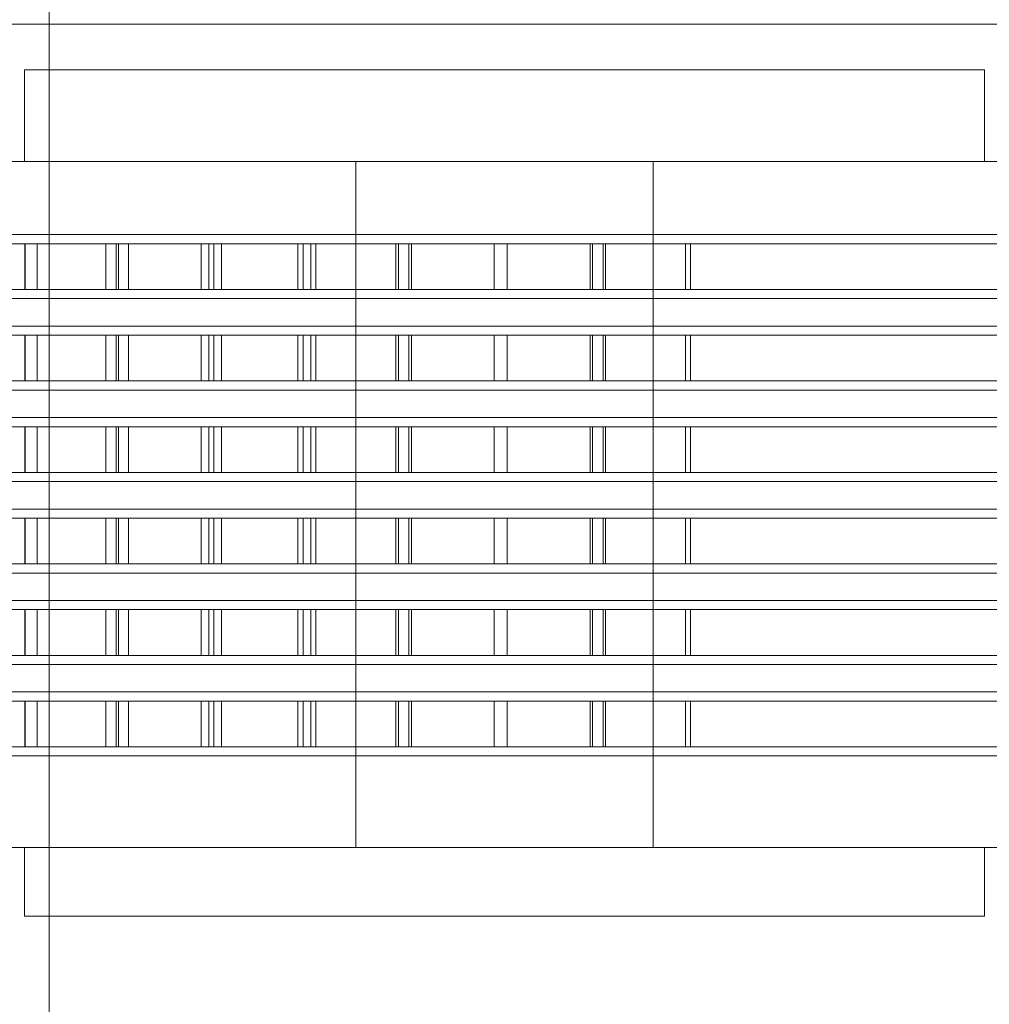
# Model space of a CAD drawing. Header units: millimetres. Extents: x -2233 to 65662, y -50530 to 6847.
# Tile 434 of 656: x 24344 to 24556, y -19694 to -19479. Entities that reach past the tile are written whole.
import ezdxf

# ---------------------------------------------------------------- set-up
doc = ezdxf.new("R2010")
doc.units = ezdxf.units.MM
for name, color, linetype, lineweight in [('COTAS_O', 1, 'Continuous', 0), ('superior_briquetadora', 7, 'Continuous', 0), ('superior_C02', 7, 'Continuous', 0)]:
    doc.layers.add(name, color=color, linetype=linetype, lineweight=lineweight)
doc.dimstyles.new('R19_100', dxfattribs={"dimtxt": 250, "dimasz": 150, "dimexe": 150, "dimexo": 80, "dimgap": 100, "dimtad": 1, "dimtih": 1, "dimtoh": 1, "dimdsep": 46, "dimcen": 0.09, "dimadec": 0, "dimazin": 0, "dimtfac": 1, "dimtdec": 4, "dimtofl": 0, "dimtmove": 0, "dimatfit": 3, "dimfxl": 1, "dimtolj": 1, "dimtzin": 0, "dimarcsym": 0})

# ---------------------------------------------------------------- blocks, each defined once
blk = doc.blocks.new('DIM_R32_34')
at = {"layer": 'COTAS_O'}
for p, q in [((23750.07, -19480), (23750.07, -20380)), ((25950.07, -19480), (25950.07, -20380)), ((23750.07, -20380), (23900.07, -20335)), ((25950.07, -20380), (25800.07, -20335)), ((23750.07, -20380), (25950.07, -20380)), ((23750.07, -20380), (23900.07, -20425)), ((25950.07, -20380), (25800.07, -20425))]:
    blk.add_line(p, q, dxfattribs=at)
blk.add_text('2200 O', height=250, dxfattribs=at).set_placement((24850.07, -20280))

msp = doc.modelspace()

# ---------------------------------------------------------------- linework, layer by layer
at = {"layer": 'superior_briquetadora'}
for p, q in [((23750.067, -19480), (25950.067, -19480)), ((23900.067, -19480), (25800.067, -19480)), ((24980.067, -19480), (24000.067, -19480)), ((24345.067, -19490), (24346.855, -19490)), ((24345.067, -19490), (24345.067, -19510)), ((24346.855, -19490), (24352.158, -19490)), ((24352.158, -19490), (24360.795, -19490)), ((24360.795, -19490), (24372.472, -19490)), ((24372.472, -19490), (24386.791, -19490)), ((24386.791, -19490), (24403.265, -19490)), ((24403.265, -19490), (24421.333, -19490)), ((24421.333, -19490), (24440.379, -19490)), ((24440.379, -19490), (24459.756, -19490)), ((24459.756, -19490), (24478.802, -19490)), ((24478.802, -19490), (24496.87, -19490)), ((24496.87, -19490), (24513.344, -19490)), ((24513.344, -19490), (24527.663, -19490)), ((24527.663, -19490), (24539.34, -19490)), ((24539.34, -19490), (24547.977, -19490)), ((24547.977, -19490), (24553.28, -19490)), ((24553.28, -19490), (24555.067, -19490)), ((24555.067, -19490), (24555.067, -19510)), ((24357.53, -19510), (24337.605, -19510)), ((24343.004, -19510), (24361.864, -19510)), ((24346.855, -19510), (24345.067, -19510)), ((24352.158, -19510), (24346.855, -19510)), ((24360.795, -19510), (24352.158, -19510)), ((24376.647, -19510), (24357.53, -19510)), ((24372.472, -19510), (24360.795, -19510)), ((24361.864, -19510), (24381.086, -19510)), ((24386.791, -19510), (24372.472, -19510)), ((24393.408, -19510), (24376.647, -19510)), ((24381.086, -19510), (24400.592, -19510)), ((24403.265, -19510), (24386.791, -19510)), ((24406.455, -19510), (24393.408, -19510)), ((24400.592, -19510), (24420.3, -19510)), ((24421.333, -19510), (24403.265, -19510)), ((24414.732, -19510), (24406.455, -19510)), ((24417.567, -19510), (24414.732, -19510)), ((24417.567, -19660), (24417.567, -19510)), ((24420.3, -19510), (24440.131, -19510)), ((24440.379, -19510), (24421.333, -19510)), ((24440.131, -19510), (24460.003, -19510)), ((24459.756, -19510), (24440.379, -19510)), ((24478.802, -19510), (24459.756, -19510)), ((24460.003, -19510), (24479.835, -19510)), ((24496.87, -19510), (24478.802, -19510)), ((24479.835, -19510), (24499.543, -19510)), ((24482.567, -19660), (24482.567, -19510)), ((24485.403, -19510), (24482.567, -19510)), ((24493.68, -19510), (24485.403, -19510)), ((24506.727, -19510), (24493.68, -19510)), ((24513.344, -19510), (24496.87, -19510)), ((24499.543, -19510), (24519.049, -19510)), ((24523.488, -19510), (24506.727, -19510)), ((24527.663, -19510), (24513.344, -19510)), ((24519.049, -19510), (24538.271, -19510)), ((24542.605, -19510), (24523.488, -19510)), ((24539.34, -19510), (24527.663, -19510)), ((24538.271, -19510), (24557.131, -19510)), ((24547.977, -19510), (24539.34, -19510)), ((24562.53, -19510), (24542.605, -19510)), ((24553.28, -19510), (24547.977, -19510)), ((24555.067, -19510), (24553.28, -19510)), ((24335.262, -19526), (24353.636, -19526)), ((24343.004, -19526), (24361.864, -19526)), ((24353.636, -19526), (24372.422, -19526)), ((24361.864, -19526), (24381.086, -19526)), ((24372.422, -19526), (24391.54, -19526)), ((24381.086, -19526), (24400.592, -19526)), ((24391.54, -19526), (24410.91, -19526)), ((24400.592, -19526), (24420.3, -19526)), ((24410.91, -19526), (24430.447, -19526)), ((24420.3, -19526), (24440.131, -19526)), ((24430.447, -19526), (24450.067, -19526)), ((24440.131, -19526), (24460.003, -19526)), ((24450.067, -19526), (24469.688, -19526)), ((24460.003, -19526), (24479.835, -19526)), ((24469.688, -19526), (24489.225, -19526)), ((24479.835, -19526), (24499.543, -19526)), ((24489.225, -19526), (24508.595, -19526)), ((24499.543, -19526), (24519.049, -19526)), ((24508.595, -19526), (24527.713, -19526)), ((24519.049, -19526), (24538.271, -19526)), ((24527.713, -19526), (24546.499, -19526)), ((24538.271, -19526), (24557.131, -19526)), ((24546.499, -19526), (24564.873, -19526)), ((24325.147, -19528), (24345.131, -19528)), ((24345.199, -19528), (24325.807, -19528)), ((24328.381, -19528), (24347.848, -19528)), ((24362.843, -19528), (24342.412, -19528)), ((24345.131, -19528), (24365.625, -19528)), ((24345.131, -19538), (24345.131, -19528)), ((24365.101, -19528), (24345.199, -19528)), ((24345.199, -19538), (24345.199, -19528)), ((24347.848, -19528), (24367.811, -19528)), ((24347.848, -19538), (24347.848, -19528)), ((24383.697, -19528), (24362.843, -19528)), ((24362.843, -19538), (24362.843, -19528)), ((24385.415, -19528), (24365.101, -19528)), ((24365.101, -19538), (24365.101, -19528)), ((24365.625, -19528), (24386.528, -19528)), ((24365.625, -19538), (24365.625, -19528)), ((24367.811, -19528), (24388.173, -19528)), ((24367.811, -19538), (24367.811, -19528)), ((24404.874, -19528), (24383.697, -19528)), ((24383.697, -19538), (24383.697, -19528)), ((24406.044, -19528), (24385.415, -19528)), ((24385.415, -19538), (24385.415, -19528)), ((24386.528, -19528), (24407.74, -19528)), ((24386.528, -19538), (24386.528, -19528)), ((24388.173, -19528), (24408.836, -19528)), ((24388.173, -19538), (24388.173, -19528)), ((24426.269, -19528), (24404.874, -19528)), ((24404.874, -19538), (24404.874, -19528)), ((24426.886, -19528), (24406.044, -19528)), ((24406.044, -19538), (24406.044, -19528)), ((24407.74, -19528), (24429.158, -19528)), ((24407.74, -19538), (24407.74, -19528)), ((24408.836, -19528), (24429.699, -19528)), ((24408.836, -19538), (24408.836, -19528)), ((24447.781, -19528), (24426.269, -19528)), ((24426.269, -19538), (24426.269, -19528)), ((24447.84, -19528), (24426.886, -19528)), ((24426.886, -19538), (24426.886, -19528)), ((24429.158, -19528), (24450.677, -19528)), ((24429.158, -19538), (24429.158, -19528)), ((24429.699, -19528), (24450.661, -19528)), ((24429.699, -19538), (24429.699, -19528)), ((24469.303, -19528), (24447.781, -19528)), ((24447.781, -19538), (24447.781, -19528)), ((24468.805, -19528), (24447.84, -19528)), ((24447.84, -19538), (24447.84, -19528)), ((24450.661, -19528), (24471.62, -19528)), ((24450.661, -19538), (24450.661, -19528)), ((24450.677, -19528), (24472.193, -19528)), ((24450.677, -19538), (24450.677, -19528)), ((24489.68, -19528), (24468.805, -19528)), ((24468.805, -19538), (24468.805, -19528)), ((24490.733, -19528), (24469.303, -19528)), ((24469.303, -19538), (24469.303, -19528)), ((24471.62, -19528), (26228.731, -19528)), ((24471.62, -19538), (24471.62, -19528)), ((24472.193, -19528), (26229.304, -19528)), ((24472.193, -19538), (24472.193, -19528)), ((26235.991, -19528), (24489.68, -19528)), ((24489.68, -19538), (24489.68, -19528)), ((26237.044, -19528), (24490.733, -19528)), ((24490.733, -19538), (24490.733, -19528)), ((24325.147, -19538), (24345.131, -19538)), ((24345.199, -19538), (24325.807, -19538)), ((24328.381, -19538), (24347.848, -19538)), ((24362.843, -19538), (24342.412, -19538)), ((24345.131, -19538), (24365.625, -19538)), ((24365.101, -19538), (24345.199, -19538)), ((24347.848, -19538), (24367.811, -19538)), ((24383.697, -19538), (24362.843, -19538)), ((24385.415, -19538), (24365.101, -19538)), ((24365.625, -19538), (24386.528, -19538)), ((24367.811, -19538), (24388.173, -19538)), ((24404.874, -19538), (24383.697, -19538)), ((24406.044, -19538), (24385.415, -19538)), ((24386.528, -19538), (24407.74, -19538)), ((24388.173, -19538), (24408.836, -19538)), ((24426.269, -19538), (24404.874, -19538)), ((24426.886, -19538), (24406.044, -19538)), ((24407.74, -19538), (24429.158, -19538)), ((24408.836, -19538), (24429.699, -19538)), ((24447.781, -19538), (24426.269, -19538)), ((24447.84, -19538), (24426.886, -19538)), ((24429.158, -19538), (24450.677, -19538)), ((24429.699, -19538), (24450.661, -19538)), ((24469.303, -19538), (24447.781, -19538)), ((24468.805, -19538), (24447.84, -19538)), ((24450.661, -19538), (24471.62, -19538)), ((24450.677, -19538), (24472.193, -19538)), ((24489.68, -19538), (24468.805, -19538)), ((24490.733, -19538), (24469.303, -19538)), ((24471.62, -19538), (26228.731, -19538)), ((24472.193, -19538), (26229.304, -19538)), ((26235.991, -19538), (24489.68, -19538)), ((26237.044, -19538), (24490.733, -19538)), ((24335.262, -19540), (24353.636, -19540)), ((24343.004, -19540), (24361.864, -19540)), ((24353.636, -19540), (24372.422, -19540)), ((24361.864, -19540), (24381.086, -19540)), ((24372.422, -19540), (24391.54, -19540)), ((24381.086, -19540), (24400.592, -19540)), ((24391.54, -19540), (24410.91, -19540)), ((24400.592, -19540), (24420.3, -19540)), ((24410.91, -19540), (24430.447, -19540)), ((24420.3, -19540), (24440.131, -19540)), ((24430.447, -19540), (24450.067, -19540)), ((24440.131, -19540), (24460.003, -19540)), ((24450.067, -19540), (24469.688, -19540)), ((24460.003, -19540), (24479.835, -19540)), ((24469.688, -19540), (24489.225, -19540)), ((24479.835, -19540), (24499.543, -19540)), ((24489.225, -19540), (24508.595, -19540)), ((24499.543, -19540), (24519.049, -19540)), ((24508.595, -19540), (24527.713, -19540)), ((24519.049, -19540), (24538.271, -19540)), ((24527.713, -19540), (24546.499, -19540)), ((24538.271, -19540), (24557.131, -19540)), ((24546.499, -19540), (24564.873, -19540)), ((24335.262, -19546), (24353.636, -19546)), ((24343.004, -19546), (24361.864, -19546)), ((24353.636, -19546), (24372.422, -19546)), ((24361.864, -19546), (24381.086, -19546)), ((24372.422, -19546), (24391.54, -19546)), ((24381.086, -19546), (24400.592, -19546)), ((24391.54, -19546), (24410.91, -19546)), ((24400.592, -19546), (24420.3, -19546)), ((24410.91, -19546), (24430.447, -19546)), ((24420.3, -19546), (24440.131, -19546)), ((24430.447, -19546), (24450.067, -19546)), ((24440.131, -19546), (24460.003, -19546)), ((24450.067, -19546), (24469.688, -19546)), ((24460.003, -19546), (24479.835, -19546)), ((24469.688, -19546), (24489.225, -19546)), ((24479.835, -19546), (24499.543, -19546)), ((24489.225, -19546), (24508.595, -19546)), ((24499.543, -19546), (24519.049, -19546)), ((24508.595, -19546), (24527.713, -19546)), ((24519.049, -19546), (24538.271, -19546)), ((24527.713, -19546), (24546.499, -19546)), ((24538.271, -19546), (24557.131, -19546)), ((24546.499, -19546), (24564.873, -19546)), ((24325.147, -19548), (24345.131, -19548)), ((24345.199, -19548), (24325.807, -19548)), ((24328.381, -19548), (24347.848, -19548)), ((24362.843, -19548), (24342.412, -19548)), ((24345.131, -19548), (24365.625, -19548)), ((24345.131, -19558), (24345.131, -19548)), ((24365.101, -19548), (24345.199, -19548)), ((24345.199, -19558), (24345.199, -19548)), ((24347.848, -19548), (24367.811, -19548)), ((24347.848, -19558), (24347.848, -19548)), ((24383.697, -19548), (24362.843, -19548)), ((24362.843, -19558), (24362.843, -19548)), ((24385.415, -19548), (24365.101, -19548)), ((24365.101, -19558), (24365.101, -19548)), ((24365.625, -19548), (24386.528, -19548)), ((24365.625, -19558), (24365.625, -19548)), ((24367.811, -19548), (24388.173, -19548)), ((24367.811, -19558), (24367.811, -19548)), ((24404.874, -19548), (24383.697, -19548)), ((24383.697, -19558), (24383.697, -19548)), ((24406.044, -19548), (24385.415, -19548)), ((24385.415, -19558), (24385.415, -19548)), ((24386.528, -19548), (24407.74, -19548)), ((24386.528, -19558), (24386.528, -19548)), ((24388.173, -19548), (24408.836, -19548)), ((24388.173, -19558), (24388.173, -19548)), ((24426.269, -19548), (24404.874, -19548)), ((24404.874, -19558), (24404.874, -19548)), ((24426.886, -19548), (24406.044, -19548)), ((24406.044, -19558), (24406.044, -19548)), ((24407.74, -19548), (24429.158, -19548)), ((24407.74, -19558), (24407.74, -19548)), ((24408.836, -19548), (24429.699, -19548)), ((24408.836, -19558), (24408.836, -19548)), ((24447.781, -19548), (24426.269, -19548)), ((24426.269, -19558), (24426.269, -19548)), ((24447.84, -19548), (24426.886, -19548)), ((24426.886, -19558), (24426.886, -19548)), ((24429.158, -19548), (24450.677, -19548)), ((24429.158, -19558), (24429.158, -19548)), ((24429.699, -19548), (24450.661, -19548)), ((24429.699, -19558), (24429.699, -19548)), ((24469.303, -19548), (24447.781, -19548)), ((24447.781, -19558), (24447.781, -19548)), ((24468.805, -19548), (24447.84, -19548)), ((24447.84, -19558), (24447.84, -19548)), ((24450.661, -19548), (24471.62, -19548)), ((24450.661, -19558), (24450.661, -19548)), ((24450.677, -19548), (24472.193, -19548)), ((24450.677, -19558), (24450.677, -19548)), ((24489.68, -19548), (24468.805, -19548)), ((24468.805, -19558), (24468.805, -19548)), ((24490.733, -19548), (24469.303, -19548)), ((24469.303, -19558), (24469.303, -19548)), ((24471.62, -19548), (26228.731, -19548)), ((24471.62, -19558), (24471.62, -19548)), ((24472.193, -19548), (26229.304, -19548)), ((24472.193, -19558), (24472.193, -19548)), ((26235.991, -19548), (24489.68, -19548)), ((24489.68, -19558), (24489.68, -19548)), ((26237.044, -19548), (24490.733, -19548)), ((24490.733, -19558), (24490.733, -19548)), ((24325.147, -19558), (24345.131, -19558)), ((24345.199, -19558), (24325.807, -19558)), ((24328.381, -19558), (24347.848, -19558)), ((24335.262, -19560), (24353.636, -19560)), ((24362.843, -19558), (24342.412, -19558)), ((24343.004, -19560), (24361.864, -19560)), ((24345.131, -19558), (24365.625, -19558)), ((24365.101, -19558), (24345.199, -19558)), ((24347.848, -19558), (24367.811, -19558)), ((24353.636, -19560), (24372.422, -19560)), ((24361.864, -19560), (24381.086, -19560)), ((24383.697, -19558), (24362.843, -19558)), ((24385.415, -19558), (24365.101, -19558)), ((24365.625, -19558), (24386.528, -19558)), ((24367.811, -19558), (24388.173, -19558)), ((24372.422, -19560), (24391.54, -19560)), ((24381.086, -19560), (24400.592, -19560)), ((24404.874, -19558), (24383.697, -19558)), ((24406.044, -19558), (24385.415, -19558)), ((24386.528, -19558), (24407.74, -19558)), ((24388.173, -19558), (24408.836, -19558)), ((24391.54, -19560), (24410.91, -19560)), ((24400.592, -19560), (24420.3, -19560)), ((24426.269, -19558), (24404.874, -19558)), ((24426.886, -19558), (24406.044, -19558)), ((24407.74, -19558), (24429.158, -19558)), ((24408.836, -19558), (24429.699, -19558)), ((24410.91, -19560), (24430.447, -19560)), ((24420.3, -19560), (24440.131, -19560)), ((24447.781, -19558), (24426.269, -19558)), ((24447.84, -19558), (24426.886, -19558)), ((24429.158, -19558), (24450.677, -19558)), ((24429.699, -19558), (24450.661, -19558)), ((24430.447, -19560), (24450.067, -19560)), ((24440.131, -19560), (24460.003, -19560)), ((24469.303, -19558), (24447.781, -19558)), ((24468.805, -19558), (24447.84, -19558)), ((24450.067, -19560), (24469.688, -19560)), ((24450.661, -19558), (24471.62, -19558)), ((24450.677, -19558), (24472.193, -19558)), ((24460.003, -19560), (24479.835, -19560)), ((24489.68, -19558), (24468.805, -19558)), ((24490.733, -19558), (24469.303, -19558)), ((24469.688, -19560), (24489.225, -19560)), ((24471.62, -19558), (26228.731, -19558)), ((24472.193, -19558), (26229.304, -19558)), ((24479.835, -19560), (24499.543, -19560)), ((24489.225, -19560), (24508.595, -19560)), ((26235.991, -19558), (24489.68, -19558)), ((26237.044, -19558), (24490.733, -19558)), ((24499.543, -19560), (24519.049, -19560)), ((24508.595, -19560), (24527.713, -19560)), ((24519.049, -19560), (24538.271, -19560)), ((24527.713, -19560), (24546.499, -19560)), ((24538.271, -19560), (24557.131, -19560)), ((24546.499, -19560), (24564.873, -19560)), ((24335.262, -19566), (24353.636, -19566)), ((24343.004, -19566), (24361.864, -19566)), ((24353.636, -19566), (24372.422, -19566)), ((24361.864, -19566), (24381.086, -19566)), ((24372.422, -19566), (24391.54, -19566)), ((24381.086, -19566), (24400.592, -19566)), ((24391.54, -19566), (24410.91, -19566)), ((24400.592, -19566), (24420.3, -19566)), ((24410.91, -19566), (24430.447, -19566)), ((24420.3, -19566), (24440.131, -19566)), ((24430.447, -19566), (24450.067, -19566)), ((24440.131, -19566), (24460.003, -19566)), ((24450.067, -19566), (24469.688, -19566)), ((24460.003, -19566), (24479.835, -19566)), ((24469.688, -19566), (24489.225, -19566)), ((24479.835, -19566), (24499.543, -19566)), ((24489.225, -19566), (24508.595, -19566)), ((24499.543, -19566), (24519.049, -19566)), ((24508.595, -19566), (24527.713, -19566)), ((24519.049, -19566), (24538.271, -19566)), ((24527.713, -19566), (24546.499, -19566)), ((24538.271, -19566), (24557.131, -19566)), ((24546.499, -19566), (24564.873, -19566)), ((24325.147, -19568), (24345.131, -19568)), ((24345.199, -19568), (24325.807, -19568)), ((24328.381, -19568), (24347.848, -19568)), ((24362.843, -19568), (24342.412, -19568)), ((24345.131, -19568), (24365.625, -19568)), ((24345.131, -19578), (24345.131, -19568)), ((24365.101, -19568), (24345.199, -19568)), ((24345.199, -19578), (24345.199, -19568)), ((24347.848, -19568), (24367.811, -19568)), ((24347.848, -19578), (24347.848, -19568)), ((24383.697, -19568), (24362.843, -19568)), ((24362.843, -19578), (24362.843, -19568)), ((24385.415, -19568), (24365.101, -19568)), ((24365.101, -19578), (24365.101, -19568)), ((24365.625, -19568), (24386.528, -19568)), ((24365.625, -19578), (24365.625, -19568)), ((24367.811, -19568), (24388.173, -19568)), ((24367.811, -19578), (24367.811, -19568)), ((24404.874, -19568), (24383.697, -19568)), ((24383.697, -19578), (24383.697, -19568)), ((24406.044, -19568), (24385.415, -19568)), ((24385.415, -19578), (24385.415, -19568)), ((24386.528, -19568), (24407.74, -19568)), ((24386.528, -19578), (24386.528, -19568)), ((24388.173, -19568), (24408.836, -19568)), ((24388.173, -19578), (24388.173, -19568)), ((24426.269, -19568), (24404.874, -19568)), ((24404.874, -19578), (24404.874, -19568)), ((24426.886, -19568), (24406.044, -19568)), ((24406.044, -19578), (24406.044, -19568)), ((24407.74, -19568), (24429.158, -19568)), ((24407.74, -19578), (24407.74, -19568)), ((24408.836, -19568), (24429.699, -19568)), ((24408.836, -19578), (24408.836, -19568)), ((24447.781, -19568), (24426.269, -19568)), ((24426.269, -19578), (24426.269, -19568)), ((24447.84, -19568), (24426.886, -19568)), ((24426.886, -19578), (24426.886, -19568)), ((24429.158, -19568), (24450.677, -19568)), ((24429.158, -19578), (24429.158, -19568)), ((24429.699, -19568), (24450.661, -19568)), ((24429.699, -19578), (24429.699, -19568)), ((24469.303, -19568), (24447.781, -19568)), ((24447.781, -19578), (24447.781, -19568)), ((24468.805, -19568), (24447.84, -19568)), ((24447.84, -19578), (24447.84, -19568)), ((24450.661, -19568), (24471.62, -19568)), ((24450.661, -19578), (24450.661, -19568)), ((24450.677, -19568), (24472.193, -19568)), ((24450.677, -19578), (24450.677, -19568)), ((24489.68, -19568), (24468.805, -19568)), ((24468.805, -19578), (24468.805, -19568)), ((24490.733, -19568), (24469.303, -19568)), ((24469.303, -19578), (24469.303, -19568)), ((24471.62, -19568), (26228.731, -19568)), ((24471.62, -19578), (24471.62, -19568)), ((24472.193, -19568), (26229.304, -19568)), ((24472.193, -19578), (24472.193, -19568)), ((26235.991, -19568), (24489.68, -19568)), ((24489.68, -19578), (24489.68, -19568)), ((26237.044, -19568), (24490.733, -19568)), ((24490.733, -19578), (24490.733, -19568)), ((24325.147, -19578), (24345.131, -19578)), ((24345.199, -19578), (24325.807, -19578)), ((24328.381, -19578), (24347.848, -19578)), ((24362.843, -19578), (24342.412, -19578)), ((24345.131, -19578), (24365.625, -19578)), ((24365.101, -19578), (24345.199, -19578)), ((24347.848, -19578), (24367.811, -19578)), ((24383.697, -19578), (24362.843, -19578)), ((24385.415, -19578), (24365.101, -19578)), ((24365.625, -19578), (24386.528, -19578)), ((24367.811, -19578), (24388.173, -19578)), ((24404.874, -19578), (24383.697, -19578)), ((24406.044, -19578), (24385.415, -19578)), ((24386.528, -19578), (24407.74, -19578)), ((24388.173, -19578), (24408.836, -19578)), ((24426.269, -19578), (24404.874, -19578)), ((24426.886, -19578), (24406.044, -19578)), ((24407.74, -19578), (24429.158, -19578)), ((24408.836, -19578), (24429.699, -19578)), ((24447.781, -19578), (24426.269, -19578)), ((24447.84, -19578), (24426.886, -19578)), ((24429.158, -19578), (24450.677, -19578)), ((24429.699, -19578), (24450.661, -19578)), ((24469.303, -19578), (24447.781, -19578)), ((24468.805, -19578), (24447.84, -19578)), ((24450.661, -19578), (24471.62, -19578)), ((24450.677, -19578), (24472.193, -19578)), ((24489.68, -19578), (24468.805, -19578)), ((24490.733, -19578), (24469.303, -19578)), ((24471.62, -19578), (26228.731, -19578)), ((24472.193, -19578), (26229.304, -19578)), ((26235.991, -19578), (24489.68, -19578)), ((26237.044, -19578), (24490.733, -19578)), ((24335.262, -19580), (24353.636, -19580)), ((24343.004, -19580), (24361.864, -19580)), ((24353.636, -19580), (24372.422, -19580)), ((24361.864, -19580), (24381.086, -19580)), ((24372.422, -19580), (24391.54, -19580)), ((24381.086, -19580), (24400.592, -19580)), ((24391.54, -19580), (24410.91, -19580)), ((24400.592, -19580), (24420.3, -19580)), ((24410.91, -19580), (24430.447, -19580)), ((24420.3, -19580), (24440.131, -19580)), ((24430.447, -19580), (24450.067, -19580)), ((24440.131, -19580), (24460.003, -19580)), ((24450.067, -19580), (24469.688, -19580)), ((24460.003, -19580), (24479.835, -19580)), ((24469.688, -19580), (24489.225, -19580)), ((24479.835, -19580), (24499.543, -19580)), ((24489.225, -19580), (24508.595, -19580)), ((24499.543, -19580), (24519.049, -19580)), ((24508.595, -19580), (24527.713, -19580)), ((24519.049, -19580), (24538.271, -19580)), ((24527.713, -19580), (24546.499, -19580)), ((24538.271, -19580), (24557.131, -19580)), ((24546.499, -19580), (24564.873, -19580)), ((24335.262, -19586), (24353.636, -19586)), ((24343.004, -19586), (24361.864, -19586)), ((24353.636, -19586), (24372.422, -19586)), ((24361.864, -19586), (24381.086, -19586)), ((24372.422, -19586), (24391.54, -19586)), ((24381.086, -19586), (24400.592, -19586)), ((24391.54, -19586), (24410.91, -19586)), ((24400.592, -19586), (24420.3, -19586)), ((24410.91, -19586), (24430.447, -19586)), ((24420.3, -19586), (24440.131, -19586)), ((24430.447, -19586), (24450.067, -19586)), ((24440.131, -19586), (24460.003, -19586)), ((24450.067, -19586), (24469.688, -19586)), ((24460.003, -19586), (24479.835, -19586)), ((24469.688, -19586), (24489.225, -19586)), ((24479.835, -19586), (24499.543, -19586)), ((24489.225, -19586), (24508.595, -19586)), ((24499.543, -19586), (24519.049, -19586)), ((24508.595, -19586), (24527.713, -19586)), ((24519.049, -19586), (24538.271, -19586)), ((24527.713, -19586), (24546.499, -19586)), ((24538.271, -19586), (24557.131, -19586)), ((24546.499, -19586), (24564.873, -19586)), ((24325.147, -19588), (24345.131, -19588)), ((24345.199, -19588), (24325.807, -19588)), ((24328.381, -19588), (24347.848, -19588)), ((24362.843, -19588), (24342.412, -19588)), ((24345.131, -19588), (24365.625, -19588)), ((24345.131, -19598), (24345.131, -19588)), ((24365.101, -19588), (24345.199, -19588)), ((24345.199, -19598), (24345.199, -19588)), ((24347.848, -19588), (24367.811, -19588)), ((24347.848, -19598), (24347.848, -19588)), ((24383.697, -19588), (24362.843, -19588)), ((24362.843, -19598), (24362.843, -19588)), ((24385.415, -19588), (24365.101, -19588)), ((24365.101, -19598), (24365.101, -19588)), ((24365.625, -19588), (24386.528, -19588)), ((24365.625, -19598), (24365.625, -19588)), ((24367.811, -19588), (24388.173, -19588)), ((24367.811, -19598), (24367.811, -19588)), ((24404.874, -19588), (24383.697, -19588)), ((24383.697, -19598), (24383.697, -19588)), ((24406.044, -19588), (24385.415, -19588)), ((24385.415, -19598), (24385.415, -19588)), ((24386.528, -19588), (24407.74, -19588)), ((24386.528, -19598), (24386.528, -19588)), ((24388.173, -19588), (24408.836, -19588)), ((24388.173, -19598), (24388.173, -19588)), ((24426.269, -19588), (24404.874, -19588)), ((24404.874, -19598), (24404.874, -19588)), ((24426.886, -19588), (24406.044, -19588)), ((24406.044, -19598), (24406.044, -19588)), ((24407.74, -19588), (24429.158, -19588)), ((24407.74, -19598), (24407.74, -19588)), ((24408.836, -19588), (24429.699, -19588)), ((24408.836, -19598), (24408.836, -19588)), ((24447.781, -19588), (24426.269, -19588)), ((24426.269, -19598), (24426.269, -19588)), ((24447.84, -19588), (24426.886, -19588)), ((24426.886, -19598), (24426.886, -19588)), ((24429.158, -19588), (24450.677, -19588)), ((24429.158, -19598), (24429.158, -19588)), ((24429.699, -19588), (24450.661, -19588)), ((24429.699, -19598), (24429.699, -19588)), ((24469.303, -19588), (24447.781, -19588)), ((24447.781, -19598), (24447.781, -19588)), ((24468.805, -19588), (24447.84, -19588)), ((24447.84, -19598), (24447.84, -19588)), ((24450.661, -19588), (24471.62, -19588)), ((24450.661, -19598), (24450.661, -19588)), ((24450.677, -19588), (24472.193, -19588)), ((24450.677, -19598), (24450.677, -19588)), ((24489.68, -19588), (24468.805, -19588)), ((24468.805, -19598), (24468.805, -19588)), ((24490.733, -19588), (24469.303, -19588)), ((24469.303, -19598), (24469.303, -19588)), ((24471.62, -19588), (26228.731, -19588)), ((24471.62, -19598), (24471.62, -19588)), ((24472.193, -19588), (26229.304, -19588)), ((24472.193, -19598), (24472.193, -19588)), ((26235.991, -19588), (24489.68, -19588)), ((24489.68, -19598), (24489.68, -19588)), ((26237.044, -19588), (24490.733, -19588)), ((24490.733, -19598), (24490.733, -19588)), ((24325.147, -19598), (24345.131, -19598)), ((24345.199, -19598), (24325.807, -19598)), ((24328.381, -19598), (24347.848, -19598)), ((24362.843, -19598), (24342.412, -19598)), ((24345.131, -19598), (24365.625, -19598)), ((24365.101, -19598), (24345.199, -19598)), ((24347.848, -19598), (24367.811, -19598)), ((24383.697, -19598), (24362.843, -19598)), ((24385.415, -19598), (24365.101, -19598)), ((24365.625, -19598), (24386.528, -19598)), ((24367.811, -19598), (24388.173, -19598)), ((24404.874, -19598), (24383.697, -19598)), ((24406.044, -19598), (24385.415, -19598)), ((24386.528, -19598), (24407.74, -19598)), ((24388.173, -19598), (24408.836, -19598)), ((24426.269, -19598), (24404.874, -19598)), ((24426.886, -19598), (24406.044, -19598)), ((24407.74, -19598), (24429.158, -19598)), ((24408.836, -19598), (24429.699, -19598)), ((24447.781, -19598), (24426.269, -19598)), ((24447.84, -19598), (24426.886, -19598)), ((24429.158, -19598), (24450.677, -19598)), ((24429.699, -19598), (24450.661, -19598)), ((24469.303, -19598), (24447.781, -19598)), ((24468.805, -19598), (24447.84, -19598)), ((24450.661, -19598), (24471.62, -19598)), ((24450.677, -19598), (24472.193, -19598)), ((24489.68, -19598), (24468.805, -19598)), ((24490.733, -19598), (24469.303, -19598)), ((24471.62, -19598), (26228.731, -19598)), ((24472.193, -19598), (26229.304, -19598)), ((26235.991, -19598), (24489.68, -19598)), ((26237.044, -19598), (24490.733, -19598)), ((24335.262, -19600), (24353.636, -19600)), ((24343.004, -19600), (24361.864, -19600)), ((24353.636, -19600), (24372.422, -19600)), ((24361.864, -19600), (24381.086, -19600)), ((24372.422, -19600), (24391.54, -19600)), ((24381.086, -19600), (24400.592, -19600)), ((24391.54, -19600), (24410.91, -19600)), ((24400.592, -19600), (24420.3, -19600)), ((24410.91, -19600), (24430.447, -19600)), ((24420.3, -19600), (24440.131, -19600)), ((24430.447, -19600), (24450.067, -19600)), ((24440.131, -19600), (24460.003, -19600)), ((24450.067, -19600), (24469.688, -19600)), ((24460.003, -19600), (24479.835, -19600)), ((24469.688, -19600), (24489.225, -19600)), ((24479.835, -19600), (24499.543, -19600)), ((24489.225, -19600), (24508.595, -19600)), ((24499.543, -19600), (24519.049, -19600)), ((24508.595, -19600), (24527.713, -19600)), ((24519.049, -19600), (24538.271, -19600)), ((24527.713, -19600), (24546.499, -19600)), ((24538.271, -19600), (24557.131, -19600)), ((24546.499, -19600), (24564.873, -19600)), ((24335.262, -19606), (24353.636, -19606)), ((24343.004, -19606), (24361.864, -19606)), ((24353.636, -19606), (24372.422, -19606)), ((24361.864, -19606), (24381.086, -19606)), ((24372.422, -19606), (24391.54, -19606)), ((24381.086, -19606), (24400.592, -19606)), ((24391.54, -19606), (24410.91, -19606)), ((24400.592, -19606), (24420.3, -19606)), ((24410.91, -19606), (24430.447, -19606)), ((24420.3, -19606), (24440.131, -19606)), ((24430.447, -19606), (24450.067, -19606)), ((24440.131, -19606), (24460.003, -19606)), ((24450.067, -19606), (24469.688, -19606)), ((24460.003, -19606), (24479.835, -19606)), ((24469.688, -19606), (24489.225, -19606)), ((24479.835, -19606), (24499.543, -19606)), ((24489.225, -19606), (24508.595, -19606)), ((24499.543, -19606), (24519.049, -19606)), ((24508.595, -19606), (24527.713, -19606)), ((24519.049, -19606), (24538.271, -19606)), ((24527.713, -19606), (24546.499, -19606)), ((24538.271, -19606), (24557.131, -19606)), ((24546.499, -19606), (24564.873, -19606)), ((24325.147, -19608), (24345.131, -19608)), ((24345.199, -19608), (24325.807, -19608)), ((24328.381, -19608), (24347.848, -19608)), ((24362.843, -19608), (24342.412, -19608)), ((24345.131, -19608), (24365.625, -19608)), ((24345.131, -19618), (24345.131, -19608)), ((24365.101, -19608), (24345.199, -19608)), ((24345.199, -19618), (24345.199, -19608)), ((24347.848, -19608), (24367.811, -19608)), ((24347.848, -19618), (24347.848, -19608)), ((24383.697, -19608), (24362.843, -19608)), ((24362.843, -19618), (24362.843, -19608)), ((24385.415, -19608), (24365.101, -19608)), ((24365.101, -19618), (24365.101, -19608)), ((24365.625, -19608), (24386.528, -19608)), ((24365.625, -19618), (24365.625, -19608)), ((24367.811, -19608), (24388.173, -19608)), ((24367.811, -19618), (24367.811, -19608)), ((24404.874, -19608), (24383.697, -19608)), ((24383.697, -19618), (24383.697, -19608)), ((24406.044, -19608), (24385.415, -19608)), ((24385.415, -19618), (24385.415, -19608)), ((24386.528, -19608), (24407.74, -19608)), ((24386.528, -19618), (24386.528, -19608)), ((24388.173, -19608), (24408.836, -19608)), ((24388.173, -19618), (24388.173, -19608)), ((24426.269, -19608), (24404.874, -19608)), ((24404.874, -19618), (24404.874, -19608)), ((24426.886, -19608), (24406.044, -19608)), ((24406.044, -19618), (24406.044, -19608)), ((24407.74, -19608), (24429.158, -19608)), ((24407.74, -19618), (24407.74, -19608)), ((24408.836, -19608), (24429.699, -19608)), ((24408.836, -19618), (24408.836, -19608)), ((24447.781, -19608), (24426.269, -19608)), ((24426.269, -19618), (24426.269, -19608)), ((24447.84, -19608), (24426.886, -19608)), ((24426.886, -19618), (24426.886, -19608)), ((24429.158, -19608), (24450.677, -19608)), ((24429.158, -19618), (24429.158, -19608)), ((24429.699, -19608), (24450.661, -19608)), ((24429.699, -19618), (24429.699, -19608)), ((24469.303, -19608), (24447.781, -19608)), ((24447.781, -19618), (24447.781, -19608)), ((24468.805, -19608), (24447.84, -19608)), ((24447.84, -19618), (24447.84, -19608)), ((24450.661, -19608), (24471.62, -19608)), ((24450.661, -19618), (24450.661, -19608)), ((24450.677, -19608), (24472.193, -19608)), ((24450.677, -19618), (24450.677, -19608)), ((24489.68, -19608), (24468.805, -19608)), ((24468.805, -19618), (24468.805, -19608)), ((24490.733, -19608), (24469.303, -19608)), ((24469.303, -19618), (24469.303, -19608)), ((24471.62, -19608), (26228.731, -19608)), ((24471.62, -19618), (24471.62, -19608)), ((24472.193, -19608), (26229.304, -19608)), ((24472.193, -19618), (24472.193, -19608)), ((26235.991, -19608), (24489.68, -19608)), ((24489.68, -19618), (24489.68, -19608)), ((26237.044, -19608), (24490.733, -19608)), ((24490.733, -19618), (24490.733, -19608)), ((24325.147, -19618), (24345.131, -19618)), ((24345.199, -19618), (24325.807, -19618)), ((24328.381, -19618), (24347.848, -19618)), ((24362.843, -19618), (24342.412, -19618)), ((24345.131, -19618), (24365.625, -19618)), ((24365.101, -19618), (24345.199, -19618)), ((24347.848, -19618), (24367.811, -19618)), ((24383.697, -19618), (24362.843, -19618)), ((24385.415, -19618), (24365.101, -19618)), ((24365.625, -19618), (24386.528, -19618)), ((24367.811, -19618), (24388.173, -19618)), ((24404.874, -19618), (24383.697, -19618)), ((24406.044, -19618), (24385.415, -19618)), ((24386.528, -19618), (24407.74, -19618)), ((24388.173, -19618), (24408.836, -19618)), ((24426.269, -19618), (24404.874, -19618)), ((24426.886, -19618), (24406.044, -19618)), ((24407.74, -19618), (24429.158, -19618)), ((24408.836, -19618), (24429.699, -19618)), ((24447.781, -19618), (24426.269, -19618)), ((24447.84, -19618), (24426.886, -19618)), ((24429.158, -19618), (24450.677, -19618)), ((24429.699, -19618), (24450.661, -19618)), ((24469.303, -19618), (24447.781, -19618)), ((24468.805, -19618), (24447.84, -19618)), ((24450.661, -19618), (24471.62, -19618)), ((24450.677, -19618), (24472.193, -19618)), ((24489.68, -19618), (24468.805, -19618)), ((24490.733, -19618), (24469.303, -19618)), ((24471.62, -19618), (26228.731, -19618)), ((24472.193, -19618), (26229.304, -19618)), ((26235.991, -19618), (24489.68, -19618)), ((26237.044, -19618), (24490.733, -19618)), ((24335.262, -19620), (24353.636, -19620)), ((24343.004, -19620), (24361.864, -19620)), ((24353.636, -19620), (24372.422, -19620)), ((24361.864, -19620), (24381.086, -19620)), ((24372.422, -19620), (24391.54, -19620)), ((24381.086, -19620), (24400.592, -19620)), ((24391.54, -19620), (24410.91, -19620)), ((24400.592, -19620), (24420.3, -19620)), ((24410.91, -19620), (24430.447, -19620)), ((24420.3, -19620), (24440.131, -19620)), ((24430.447, -19620), (24450.067, -19620)), ((24440.131, -19620), (24460.003, -19620)), ((24450.067, -19620), (24469.688, -19620)), ((24460.003, -19620), (24479.835, -19620)), ((24469.688, -19620), (24489.225, -19620)), ((24479.835, -19620), (24499.543, -19620)), ((24489.225, -19620), (24508.595, -19620)), ((24499.543, -19620), (24519.049, -19620)), ((24508.595, -19620), (24527.713, -19620)), ((24519.049, -19620), (24538.271, -19620)), ((24527.713, -19620), (24546.499, -19620)), ((24538.271, -19620), (24557.131, -19620)), ((24546.499, -19620), (24564.873, -19620)), ((24335.262, -19626), (24353.636, -19626)), ((24343.004, -19626), (24361.864, -19626)), ((24353.636, -19626), (24372.422, -19626)), ((24361.864, -19626), (24381.086, -19626)), ((24372.422, -19626), (24391.54, -19626)), ((24381.086, -19626), (24400.592, -19626)), ((24391.54, -19626), (24410.91, -19626)), ((24400.592, -19626), (24420.3, -19626)), ((24410.91, -19626), (24430.447, -19626)), ((24420.3, -19626), (24440.131, -19626)), ((24430.447, -19626), (24450.067, -19626)), ((24440.131, -19626), (24460.003, -19626)), ((24450.067, -19626), (24469.688, -19626)), ((24460.003, -19626), (24479.835, -19626)), ((24469.688, -19626), (24489.225, -19626)), ((24479.835, -19626), (24499.543, -19626)), ((24489.225, -19626), (24508.595, -19626)), ((24499.543, -19626), (24519.049, -19626)), ((24508.595, -19626), (24527.713, -19626)), ((24519.049, -19626), (24538.271, -19626)), ((24527.713, -19626), (24546.499, -19626)), ((24538.271, -19626), (24557.131, -19626)), ((24546.499, -19626), (24564.873, -19626)), ((24325.147, -19628), (24345.131, -19628)), ((24345.199, -19628), (24325.807, -19628)), ((24328.381, -19628), (24347.848, -19628)), ((24362.843, -19628), (24342.412, -19628)), ((24345.131, -19628), (24365.625, -19628)), ((24345.131, -19638), (24345.131, -19628)), ((24365.101, -19628), (24345.199, -19628)), ((24345.199, -19638), (24345.199, -19628)), ((24347.848, -19628), (24367.811, -19628)), ((24347.848, -19638), (24347.848, -19628)), ((24383.697, -19628), (24362.843, -19628)), ((24362.843, -19638), (24362.843, -19628)), ((24385.415, -19628), (24365.101, -19628)), ((24365.101, -19638), (24365.101, -19628)), ((24365.625, -19628), (24386.528, -19628)), ((24365.625, -19638), (24365.625, -19628)), ((24367.811, -19628), (24388.173, -19628)), ((24367.811, -19638), (24367.811, -19628)), ((24404.874, -19628), (24383.697, -19628)), ((24383.697, -19638), (24383.697, -19628)), ((24406.044, -19628), (24385.415, -19628)), ((24385.415, -19638), (24385.415, -19628)), ((24386.528, -19628), (24407.74, -19628)), ((24386.528, -19638), (24386.528, -19628)), ((24388.173, -19628), (24408.836, -19628)), ((24388.173, -19638), (24388.173, -19628)), ((24426.269, -19628), (24404.874, -19628)), ((24404.874, -19638), (24404.874, -19628)), ((24426.886, -19628), (24406.044, -19628)), ((24406.044, -19638), (24406.044, -19628)), ((24407.74, -19628), (24429.158, -19628)), ((24407.74, -19638), (24407.74, -19628)), ((24408.836, -19628), (24429.699, -19628)), ((24408.836, -19638), (24408.836, -19628)), ((24447.781, -19628), (24426.269, -19628)), ((24426.269, -19638), (24426.269, -19628)), ((24447.84, -19628), (24426.886, -19628)), ((24426.886, -19638), (24426.886, -19628)), ((24429.158, -19628), (24450.677, -19628)), ((24429.158, -19638), (24429.158, -19628)), ((24429.699, -19628), (24450.661, -19628)), ((24429.699, -19638), (24429.699, -19628)), ((24469.303, -19628), (24447.781, -19628)), ((24447.781, -19638), (24447.781, -19628)), ((24468.805, -19628), (24447.84, -19628)), ((24447.84, -19638), (24447.84, -19628)), ((24450.661, -19628), (24471.62, -19628)), ((24450.661, -19638), (24450.661, -19628)), ((24450.677, -19628), (24472.193, -19628)), ((24450.677, -19638), (24450.677, -19628)), ((24489.68, -19628), (24468.805, -19628)), ((24468.805, -19638), (24468.805, -19628)), ((24490.733, -19628), (24469.303, -19628)), ((24469.303, -19638), (24469.303, -19628)), ((24471.62, -19628), (26228.731, -19628)), ((24471.62, -19638), (24471.62, -19628)), ((24472.193, -19628), (26229.304, -19628)), ((24472.193, -19638), (24472.193, -19628)), ((26235.991, -19628), (24489.68, -19628)), ((24489.68, -19638), (24489.68, -19628)), ((26237.044, -19628), (24490.733, -19628)), ((24490.733, -19638), (24490.733, -19628)), ((24325.147, -19638), (24345.131, -19638)), ((24345.199, -19638), (24325.807, -19638)), ((24328.381, -19638), (24347.848, -19638)), ((24362.843, -19638), (24342.412, -19638)), ((24345.131, -19638), (24365.625, -19638)), ((24365.101, -19638), (24345.199, -19638)), ((24347.848, -19638), (24367.811, -19638)), ((24383.697, -19638), (24362.843, -19638)), ((24385.415, -19638), (24365.101, -19638)), ((24365.625, -19638), (24386.528, -19638)), ((24367.811, -19638), (24388.173, -19638)), ((24404.874, -19638), (24383.697, -19638)), ((24406.044, -19638), (24385.415, -19638)), ((24386.528, -19638), (24407.74, -19638)), ((24388.173, -19638), (24408.836, -19638)), ((24426.269, -19638), (24404.874, -19638)), ((24426.886, -19638), (24406.044, -19638)), ((24407.74, -19638), (24429.158, -19638)), ((24408.836, -19638), (24429.699, -19638)), ((24447.781, -19638), (24426.269, -19638)), ((24447.84, -19638), (24426.886, -19638)), ((24429.158, -19638), (24450.677, -19638)), ((24429.699, -19638), (24450.661, -19638)), ((24469.303, -19638), (24447.781, -19638)), ((24468.805, -19638), (24447.84, -19638)), ((24450.661, -19638), (24471.62, -19638)), ((24450.677, -19638), (24472.193, -19638)), ((24489.68, -19638), (24468.805, -19638)), ((24490.733, -19638), (24469.303, -19638)), ((24471.62, -19638), (26228.731, -19638)), ((24472.193, -19638), (26229.304, -19638)), ((26235.991, -19638), (24489.68, -19638)), ((26237.044, -19638), (24490.733, -19638)), ((24335.262, -19640), (24353.636, -19640)), ((24343.004, -19640), (24361.864, -19640)), ((24353.636, -19640), (24372.422, -19640)), ((24361.864, -19640), (24381.086, -19640)), ((24372.422, -19640), (24391.54, -19640)), ((24381.086, -19640), (24400.592, -19640)), ((24391.54, -19640), (24410.91, -19640)), ((24400.592, -19640), (24420.3, -19640)), ((24410.91, -19640), (24430.447, -19640)), ((24420.3, -19640), (24440.131, -19640)), ((24430.447, -19640), (24450.067, -19640)), ((24440.131, -19640), (24460.003, -19640)), ((24450.067, -19640), (24469.688, -19640)), ((24460.003, -19640), (24479.835, -19640)), ((24469.688, -19640), (24489.225, -19640)), ((24479.835, -19640), (24499.543, -19640)), ((24489.225, -19640), (24508.595, -19640)), ((24499.543, -19640), (24519.049, -19640)), ((24508.595, -19640), (24527.713, -19640)), ((24519.049, -19640), (24538.271, -19640)), ((24527.713, -19640), (24546.499, -19640)), ((24538.271, -19640), (24557.131, -19640)), ((24546.499, -19640), (24564.873, -19640)), ((24357.53, -19660), (24337.605, -19660)), ((24343.004, -19660), (24361.864, -19660)), ((24346.855, -19660), (24345.067, -19660)), ((24345.067, -19660), (24345.067, -19675)), ((24352.158, -19660), (24346.855, -19660)), ((24360.795, -19660), (24352.158, -19660)), ((24376.647, -19660), (24357.53, -19660)), ((24372.472, -19660), (24360.795, -19660)), ((24361.864, -19660), (24381.086, -19660)), ((24386.791, -19660), (24372.472, -19660)), ((24393.408, -19660), (24376.647, -19660)), ((24381.086, -19660), (24400.592, -19660)), ((24403.265, -19660), (24386.791, -19660)), ((24406.455, -19660), (24393.408, -19660)), ((24400.592, -19660), (24420.3, -19660)), ((24421.333, -19660), (24403.265, -19660)), ((24414.732, -19660), (24406.455, -19660)), ((24417.567, -19660), (24414.732, -19660)), ((24420.3, -19660), (24440.131, -19660)), ((24440.379, -19660), (24421.333, -19660)), ((24440.131, -19660), (24460.003, -19660)), ((24459.756, -19660), (24440.379, -19660)), ((24478.802, -19660), (24459.756, -19660)), ((24460.003, -19660), (24479.835, -19660)), ((24496.87, -19660), (24478.802, -19660)), ((24479.835, -19660), (24499.543, -19660)), ((24485.403, -19660), (24482.567, -19660)), ((24493.68, -19660), (24485.403, -19660)), ((24506.727, -19660), (24493.68, -19660)), ((24513.344, -19660), (24496.87, -19660)), ((24499.543, -19660), (24519.049, -19660)), ((24523.488, -19660), (24506.727, -19660)), ((24527.663, -19660), (24513.344, -19660)), ((24519.049, -19660), (24538.271, -19660)), ((24542.605, -19660), (24523.488, -19660)), ((24539.34, -19660), (24527.663, -19660)), ((24538.271, -19660), (24557.131, -19660)), ((24547.977, -19660), (24539.34, -19660)), ((24562.53, -19660), (24542.605, -19660)), ((24553.28, -19660), (24547.977, -19660)), ((24555.067, -19660), (24553.28, -19660)), ((24555.067, -19660), (24555.067, -19675)), ((24345.067, -19675), (24346.855, -19675)), ((24346.855, -19675), (24352.158, -19675)), ((24352.158, -19675), (24360.795, -19675)), ((24360.795, -19675), (24372.472, -19675)), ((24372.472, -19675), (24386.791, -19675)), ((24386.791, -19675), (24403.265, -19675)), ((24403.265, -19675), (24421.333, -19675)), ((24421.333, -19675), (24440.379, -19675)), ((24440.379, -19675), (24459.756, -19675)), ((24459.756, -19675), (24478.802, -19675)), ((24478.802, -19675), (24496.87, -19675)), ((24496.87, -19675), (24513.344, -19675)), ((24513.344, -19675), (24527.663, -19675)), ((24527.663, -19675), (24539.34, -19675)), ((24539.34, -19675), (24547.977, -19675)), ((24547.977, -19675), (24553.28, -19675)), ((24553.28, -19675), (24555.067, -19675))]:
    msp.add_line(p, q, dxfattribs=at)
at = {"layer": 'superior_C02'}
msp.add_line((24350.488, -20130), (24350.488, -15870), dxfattribs=at)

# ---------------------------------------------------------------- dimensions: what is measured, and where the dimension line sits
at = {"layer": 'COTAS_O'}
dim = msp.add_aligned_dim(p1=(23750.067, -19480), p2=(25950.067, -19480), distance=-900, text='<> O', dimstyle='R19_100', dxfattribs=at)
dim.commit()
dim.dimension.update_dxf_attribs({"geometry": 'DIM_R32_34', "text_midpoint": (24850.067, -20380)})

doc.saveas('drawing.dxf')
